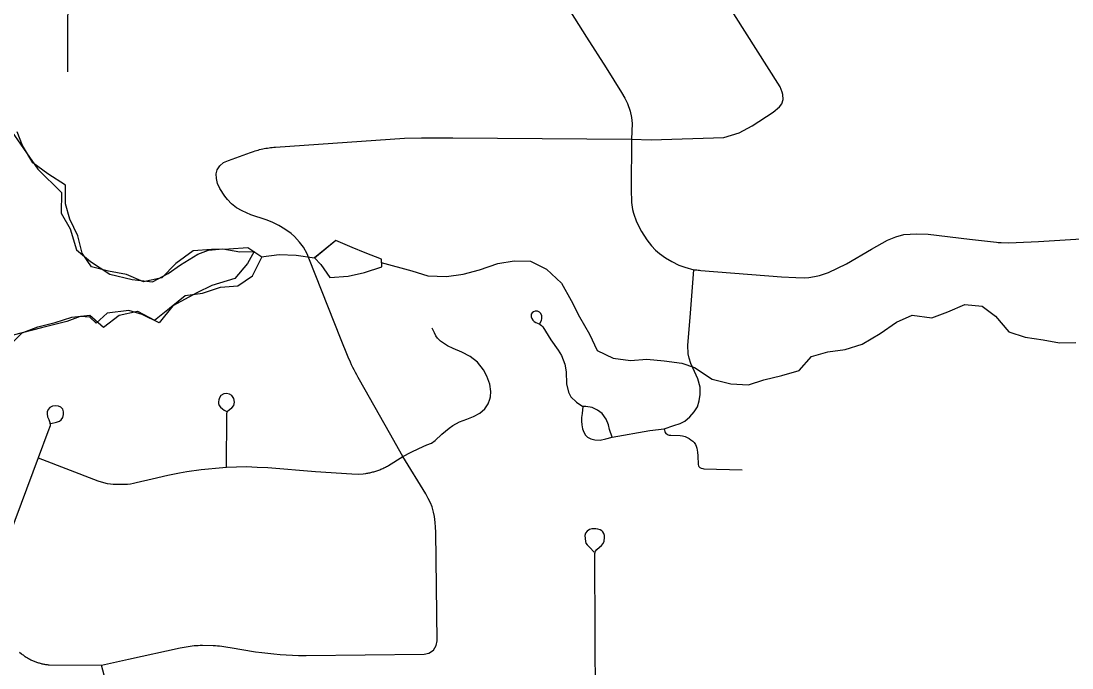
# Model space of a CAD drawing. Extents: x 0 to 34, y 0 to 22.
# Drawn here: x 5.8263 to 6.2147, y 15.7272 to 15.9664 of the extents above; entities that cross this region are included whole.
import ezdxf

# ---------------------------------------------------------------- set-up
doc = ezdxf.new("R2010")
doc.units = 0
for name, color, linetype in [('GM_X_Corporation', 7, 'Continuous'), ('GM_X_Major_Lake', 7, 'Continuous'), ('GM_X_Minor_Lake', 7, 'Continuous'), ('GM_X_Minor_River', 7, 'Continuous'), ('GM_X_Township_Road', 7, 'Continuous')]:
    doc.layers.add(name, color=color, linetype=linetype)

msp = doc.modelspace()

# ---------------------------------------------------------------- linework, layer by layer
at = {"layer": 'GM_X_Corporation'}
msp.add_lwpolyline([(5.82189, 15.92685), (5.83245, 15.91159), (5.84124, 15.90295), (5.84112, 15.89536), (5.8444, 15.88951), (5.84675, 15.88175), (5.8519, 15.87744), (5.85914, 15.87277), (5.86729, 15.87077), (5.87487, 15.8699), (5.88071, 15.873), (5.88522, 15.87628), (5.89161, 15.88014), (5.89557, 15.8817), (5.90087, 15.88214), (5.90712, 15.88106), (5.91242, 15.88112), (5.91, 15.87673), (5.90532, 15.87118), (5.89683, 15.86862), (5.89119, 15.8659), (5.88234, 15.86106), (5.87729, 15.85474), (5.87101, 15.8579), (5.86608, 15.85937), (5.85814, 15.85833), (5.85402, 15.85469), (5.85172, 15.85694), (5.84812, 15.85709), (5.84322, 15.85533), (5.83378, 15.85295), (5.8234, 15.85018)], dxfattribs=at)
at = {"layer": 'GM_X_Major_Lake'}
msp.add_lwpolyline([(5.82165, 15.84609), (5.82667, 15.85111), (5.83249, 15.8533), (5.83889, 15.85494), (5.8451, 15.85694), (5.8517, 15.85763), (5.8567, 15.85316), (5.86248, 15.85763), (5.86927, 15.85907), (5.87557, 15.85577), (5.88116, 15.86023), (5.88694, 15.86489), (5.89336, 15.86576), (5.89994, 15.86796), (5.90636, 15.86846), (5.91178, 15.87216), (5.91525, 15.87905), (5.91008, 15.88256), (5.9031, 15.88206), (5.89667, 15.88195), (5.88987, 15.88145), (5.88352, 15.87678), (5.87832, 15.87138), (5.87154, 15.86993), (5.86525, 15.87267), (5.85861, 15.87388), (5.85234, 15.87547), (5.84884, 15.88053), (5.84722, 15.88696), (5.84427, 15.89317), (5.84266, 15.89883), (5.84273, 15.90566), (5.83622, 15.90991), (5.83067, 15.91399), (5.82677, 15.92037), (5.82479, 15.92546)], dxfattribs=at)
msp.add_lwpolyline([(5.82165, 15.84609), (5.82667, 15.85111), (5.83249, 15.8533), (5.83889, 15.85494), (5.8451, 15.85694), (5.8517, 15.85763), (5.8567, 15.85316), (5.86248, 15.85763), (5.86927, 15.85907), (5.87557, 15.85577), (5.88116, 15.86023), (5.88694, 15.86489), (5.89336, 15.86576), (5.89994, 15.86796), (5.90636, 15.86846), (5.91178, 15.87216), (5.91525, 15.87905), (5.91008, 15.88256), (5.9031, 15.88206), (5.89667, 15.88195), (5.88987, 15.88145), (5.88352, 15.87678), (5.87832, 15.87138), (5.87154, 15.86993), (5.86525, 15.87267), (5.85861, 15.87388), (5.85234, 15.87547), (5.84884, 15.88053), (5.84722, 15.88696), (5.84427, 15.89317), (5.84266, 15.89883), (5.84273, 15.90566), (5.83622, 15.90991), (5.83067, 15.91399), (5.82677, 15.92037), (5.82479, 15.92546)], dxfattribs=at)
at = {"layer": 'GM_X_Minor_Lake'}
for points in [[(5.95957, 15.87547), (5.95952, 15.87831), (5.95343, 15.88067), (5.94866, 15.88268), (5.94257, 15.88522), (5.93475, 15.87875)], [(5.95957, 15.87547), (5.95952, 15.87831), (5.95343, 15.88067), (5.94866, 15.88268), (5.94257, 15.88522), (5.93478, 15.87878)], [(5.93474, 15.87882), (5.93705, 15.8764), (5.94035, 15.87152), (5.94715, 15.87202), (5.95318, 15.87346), (5.95957, 15.87547)], [(5.93478, 15.87878), (5.93705, 15.8764), (5.94035, 15.87152), (5.94715, 15.87202), (5.95318, 15.87346), (5.95957, 15.87547)]]:
    msp.add_lwpolyline(points, dxfattribs=at)
at = {"layer": 'GM_X_Minor_River'}
for points in [[(5.91499, 15.87922), (5.92166, 15.88011), (5.92791, 15.87984), (5.93474, 15.87882)], [(5.95942, 15.87706), (5.97076, 15.87396), (5.97665, 15.87216), (5.98346, 15.8719), (5.98969, 15.87277), (5.99571, 15.8744), (6.00248, 15.87679), (6.00852, 15.87766), (6.01457, 15.87758), (6.02048, 15.87464), (6.02606, 15.86943), (6.02958, 15.86304), (6.03271, 15.85702), (6.03642, 15.85064), (6.03917, 15.84462), (6.04508, 15.84168), (6.05153, 15.84085), (6.05757, 15.84134), (6.06401, 15.84069), (6.07046, 15.83985), (6.07521, 15.83823), (6.08172, 15.83398), (6.08856, 15.8322), (6.09518, 15.83194), (6.10083, 15.83375), (6.10742, 15.83538), (6.11381, 15.8372), (6.11845, 15.84241), (6.12448, 15.84403), (6.13089, 15.8449), (6.1371, 15.84691), (6.14384, 15.85082), (6.14981, 15.8551), (6.15563, 15.85767), (6.16283, 15.85666), (6.16885, 15.85885), (6.17504, 15.86162), (6.18148, 15.86097), (6.18647, 15.85727), (6.1913, 15.85147), (6.19738, 15.84949), (6.20402, 15.84847), (6.21009, 15.84744), (6.21614, 15.84754)]]:
    msp.add_lwpolyline(points, dxfattribs=at)
at = {"layer": 'GM_X_Township_Road'}
for points in [[(6.10791, 15.9373), (6.10778, 15.93924), (6.1076, 15.9401), (6.10678, 15.94208), (6.06445, 16.00891)], [(5.84351, 15.94761), (5.84374, 15.98966)], [(6.02929, 15.96974), (6.03521, 15.96045), (6.04248, 15.94905), (6.04816, 15.93995), (6.04945, 15.93781), (6.05041, 15.93582), (6.05145, 15.93299), (6.05187, 15.93075), (6.05208, 15.92844), (6.05191, 15.92272), (6.05179, 15.9042), (6.05195, 15.89932), (6.05226, 15.89675), (6.05261, 15.89535), (6.05375, 15.89216), (6.05559, 15.88856), (6.05754, 15.88543), (6.05926, 15.8832), (6.06079, 15.88166), (6.06225, 15.88044), (6.06451, 15.87879), (6.0668, 15.87741), (6.06936, 15.87615), (6.07157, 15.87532), (6.07489, 15.87443), (6.076, 15.87434), (6.07649, 15.87429), (6.07699, 15.87424), (6.07751, 15.8742), (6.10727, 15.87178), (6.11266, 15.87155), (6.11581, 15.87144), (6.11742, 15.87155), (6.11953, 15.87188), (6.12137, 15.87233), (6.12473, 15.87346), (6.13133, 15.87664), (6.14057, 15.88204), (6.14647, 15.88535), (6.14956, 15.88663), (6.15254, 15.8874), (6.15716, 15.88773), (6.16152, 15.88756), (6.17675, 15.88569), (6.18674, 15.88461), (6.18734, 15.88454), (6.18792, 15.88449), (6.1885, 15.88445), (6.19113, 15.8844), (6.19407, 15.88446), (6.20229, 15.88488), (6.26165, 15.88857)], [(5.89872, 15.91134), (5.89972, 15.91282), (5.9011, 15.91402), (5.90295, 15.91483), (5.91109, 15.91776), (5.9122, 15.91815), (5.91276, 15.91833), (5.91333, 15.9185), (5.91389, 15.91866), (5.91446, 15.91881), (5.91503, 15.91895), (5.91561, 15.91908), (5.91618, 15.9192), (5.91676, 15.91931), (5.91734, 15.91941), (5.91792, 15.9195), (5.91851, 15.91958), (5.91909, 15.91965), (5.91967, 15.91971), (5.92026, 15.91976), (5.96804, 15.92311), (5.97427, 15.92324), (5.9858, 15.92315), (6.05191, 15.92272), (6.0592, 15.92247), (6.08606, 15.92334), (6.09167, 15.92509), (6.09644, 15.92756), (6.10422, 15.93262), (6.10661, 15.93463), (6.10742, 15.93572), (6.10791, 15.9373)], [(5.97876, 15.73375), (5.97966, 15.73552), (5.98002, 15.7372), (5.97953, 15.77736), (5.97944, 15.77921), (5.97935, 15.78101), (5.97904, 15.78324), (5.97873, 15.78486), (5.97817, 15.78678), (5.97755, 15.78826), (5.97675, 15.78987), (5.97588, 15.79155), (5.96736, 15.80533), (5.96249, 15.81419), (5.95139, 15.8337), (5.95086, 15.83461), (5.95034, 15.83552), (5.94984, 15.83644), (5.94936, 15.83738), (5.94889, 15.83832), (5.94844, 15.83927), (5.948, 15.84023), (5.94719, 15.84216), (5.9444, 15.84909), (5.93293, 15.87808), (5.93203, 15.88029), (5.93064, 15.88271), (5.92917, 15.88463), (5.92732, 15.88669), (5.92614, 15.88777), (5.92372, 15.88943), (5.9216, 15.89072), (5.91911, 15.89199), (5.9169, 15.89286), (5.91125, 15.89473), (5.90805, 15.89616), (5.90596, 15.89731), (5.90403, 15.89884), (5.90253, 15.90038), (5.90158, 15.90163), (5.89969, 15.90449), (5.89893, 15.90634), (5.89847, 15.90818), (5.8984, 15.90982), (5.89872, 15.91134)], [(6.01806, 15.85455), (6.0186, 15.85572), (6.01873, 15.85644), (6.01869, 15.8574), (6.01839, 15.85824), (6.01785, 15.85879), (6.01709, 15.85908), (6.01634, 15.85908), (6.01566, 15.85891), (6.01514, 15.85851), (6.01486, 15.85795), (6.01483, 15.85706), (6.01505, 15.85639), (6.01541, 15.85583), (6.01596, 15.85524), (6.01651, 15.85491), (6.01772, 15.85438), (6.01818, 15.85419), (6.01864, 15.8538), (6.01909, 15.85326), (6.02213, 15.84857), (6.02483, 15.84467), (6.02603, 15.84271), (6.02731, 15.83953), (6.02776, 15.83674), (6.0279, 15.83225), (6.02858, 15.82918), (6.02947, 15.82739), (6.03153, 15.82546), (6.03388, 15.82391), (6.0336, 15.82131), (6.03344, 15.81983), (6.03339, 15.81842), (6.03351, 15.81715), (6.03381, 15.81565), (6.03425, 15.81439), (6.03487, 15.81328), (6.03565, 15.81256), (6.03683, 15.81189), (6.03833, 15.81155), (6.04029, 15.81148), (6.04239, 15.81192), (6.04477, 15.81252), (6.05869, 15.81494), (6.064, 15.81559), (6.06758, 15.81684), (6.06988, 15.81762), (6.07161, 15.81851), (6.07349, 15.82007), (6.07501, 15.82188), (6.07624, 15.82376), (6.07686, 15.82602), (6.07731, 15.82827), (6.07727, 15.83106), (6.07636, 15.8341), (6.07517, 15.83677), (6.07382, 15.8398), (6.07316, 15.84172), (6.07285, 15.84334), (6.07275, 15.84653), (6.07362, 15.85683), (6.07489, 15.87443)], [(5.96736, 15.80533), (5.97048, 15.80697), (5.97332, 15.80836), (5.97628, 15.80966), (5.97795, 15.81037), (5.97935, 15.8113), (5.98174, 15.81361), (5.98451, 15.81588), (5.98585, 15.8168), (5.98832, 15.81818), (5.99108, 15.81923), (5.99355, 15.82021), (5.99584, 15.8214), (5.99774, 15.82302), (5.9989, 15.82487), (5.99955, 15.82656), (5.99974, 15.82739), (5.99988, 15.82941), (5.99955, 15.83208), (5.99847, 15.83507), (5.99722, 15.83746), (5.99496, 15.84027), (5.99231, 15.8424), (5.98917, 15.84401), (5.98598, 15.84527), (5.98389, 15.8463), (5.98133, 15.84802), (5.98023, 15.84909), (5.97959, 15.84999), (5.97905, 15.85113), (5.97827, 15.85287)], [(5.90216, 15.80148), (5.90234, 15.82087), (5.90247, 15.82199), (5.90332, 15.8227), (5.90421, 15.82333), (5.90493, 15.82427), (5.90515, 15.82547), (5.90493, 15.82681), (5.90421, 15.82789), (5.90336, 15.82842), (5.90216, 15.82869), (5.90122, 15.8286), (5.90017, 15.82795), (5.89963, 15.82711), (5.89936, 15.82628), (5.89924, 15.82556), (5.89928, 15.82497), (5.89946, 15.82427), (5.89995, 15.82364), (5.90067, 15.823), (5.90136, 15.82257), (5.90234, 15.82198)], [(5.83731, 15.81761), (5.83939, 15.81806), (5.8405, 15.81845), (5.84107, 15.81897), (5.84167, 15.81981), (5.84195, 15.82086), (5.84201, 15.82195), (5.84174, 15.82288), (5.84101, 15.8236), (5.84008, 15.82403), (5.83893, 15.82414), (5.83791, 15.82396), (5.83692, 15.82348), (5.83628, 15.82276), (5.83592, 15.82195), (5.83592, 15.82113), (5.8361, 15.82011), (5.83653, 15.81911), (5.83695, 15.81794), (5.83701, 15.81668), (5.83612, 15.81448), (5.83257, 15.80493), (5.81757, 15.76484)], [(6.04477, 15.81252), (6.0438, 15.81538), (6.04339, 15.81715), (6.04251, 15.81916), (6.04103, 15.82124), (6.03935, 15.82246), (6.03734, 15.8235), (6.03505, 15.82389), (6.03388, 15.82391)], [(6.064, 15.81559), (6.0642, 15.81464), (6.06433, 15.81425), (6.06461, 15.81389), (6.06502, 15.81364), (6.0654, 15.81345), (6.06582, 15.81331), (6.06639, 15.81324), (6.06989, 15.81316), (6.07077, 15.81301), (6.07177, 15.81276), (6.07249, 15.81243), (6.07321, 15.81199), (6.07386, 15.81156), (6.07457, 15.81104), (6.07507, 15.81053), (6.07558, 15.80987), (6.07582, 15.80926), (6.07605, 15.80849), (6.07629, 15.80701), (6.07643, 15.80562), (6.07654, 15.8024), (6.07665, 15.80199), (6.07678, 15.8017), (6.07703, 15.80139), (6.07718, 15.80126), (6.07765, 15.80105), (6.07821, 15.80091), (6.0786, 15.80085), (6.09276, 15.80046)], [(5.83257, 15.80493), (5.8546, 15.7964), (5.85679, 15.79575), (5.85816, 15.79543), (5.85928, 15.79524), (5.86037, 15.7951), (5.86498, 15.79512), (5.86568, 15.79519), (5.86679, 15.79531), (5.86789, 15.79553), (5.86882, 15.79577), (5.87472, 15.7971), (5.88056, 15.79851), (5.88483, 15.79939), (5.88761, 15.79985), (5.89287, 15.80058), (5.9008, 15.80133), (5.90216, 15.80148), (5.90961, 15.80166), (5.91353, 15.8015), (5.91747, 15.80128), (5.93516, 15.79985), (5.94856, 15.79892), (5.95116, 15.79882), (5.9527, 15.79895), (5.95365, 15.79914), (5.95404, 15.79919), (5.95442, 15.79926), (5.9548, 15.79932), (5.95519, 15.7994), (5.95556, 15.79948), (5.95594, 15.79957), (5.95632, 15.79967), (5.9567, 15.79977), (5.95707, 15.79988), (5.95744, 15.79999), (5.95781, 15.80012), (5.95818, 15.80024), (5.95854, 15.80038), (5.9589, 15.80052), (5.95927, 15.80067), (5.95962, 15.80082), (5.95998, 15.80098), (5.96033, 15.80114), (5.96068, 15.80132), (5.96102, 15.80149), (5.96137, 15.80168), (5.9617, 15.80187), (5.96206, 15.80208), (5.96736, 15.80533)], [(6.03864, 15.71412), (6.03831, 15.7678), (6.03838, 15.76953), (6.03863, 15.77035), (6.03909, 15.77102), (6.04003, 15.77182), (6.04086, 15.77252), (6.04143, 15.77322), (6.04181, 15.77405), (6.04194, 15.77539), (6.04188, 15.77615), (6.04162, 15.77698), (6.0413, 15.77749), (6.04092, 15.77793), (6.04029, 15.77832), (6.03946, 15.77857), (6.03876, 15.7787), (6.03723, 15.77863), (6.0364, 15.77844), (6.03554, 15.77784), (6.03494, 15.77704), (6.03468, 15.77615), (6.03487, 15.77398), (6.03507, 15.77341), (6.03545, 15.77277), (6.03647, 15.77169), (6.03812, 15.77004)], [(5.82574, 15.73304), (5.82647, 15.73244), (5.82673, 15.73223), (5.827, 15.73203), (5.82727, 15.73183), (5.82755, 15.73164), (5.82783, 15.73145), (5.82811, 15.73127), (5.8284, 15.73109), (5.82869, 15.73092), (5.82898, 15.73075), (5.82928, 15.73059), (5.82957, 15.73043), (5.82987, 15.73028), (5.83018, 15.73013), (5.83048, 15.72999), (5.83079, 15.72986), (5.8311, 15.72973), (5.83142, 15.7296), (5.83173, 15.72948), (5.83205, 15.72937), (5.83237, 15.72926), (5.83269, 15.72916), (5.83301, 15.72906), (5.83333, 15.72897), (5.83366, 15.72888), (5.83398, 15.7288), (5.83431, 15.72873), (5.83464, 15.72866), (5.83498, 15.72859), (5.83531, 15.72854), (5.83564, 15.72848), (5.83597, 15.72844), (5.83631, 15.7284), (5.83664, 15.72836), (5.85604, 15.72828), (5.86602, 15.7305), (5.88509, 15.73466), (5.88654, 15.73495), (5.88727, 15.73508), (5.88801, 15.7352), (5.88876, 15.7353), (5.8895, 15.73539), (5.89024, 15.73547), (5.89099, 15.73553), (5.89173, 15.73558), (5.89248, 15.73562), (5.89338, 15.73566), (5.89731, 15.73558), (5.89809, 15.73552), (5.89887, 15.73545), (5.89965, 15.73537), (5.90043, 15.73527), (5.90121, 15.73516), (5.90199, 15.73504), (5.90276, 15.7349), (5.90353, 15.73475), (5.91295, 15.73323), (5.91521, 15.73291), (5.91748, 15.73264), (5.91976, 15.7324), (5.92203, 15.7322), (5.92431, 15.73204), (5.9266, 15.73192), (5.92888, 15.73185), (5.93167, 15.7318), (5.97531, 15.73237), (5.97699, 15.7327), (5.97876, 15.73375)], [(5.85744, 15.72271), (5.85604, 15.72828)]]:
    msp.add_lwpolyline(points, dxfattribs=at)

doc.saveas('drawing.dxf')
